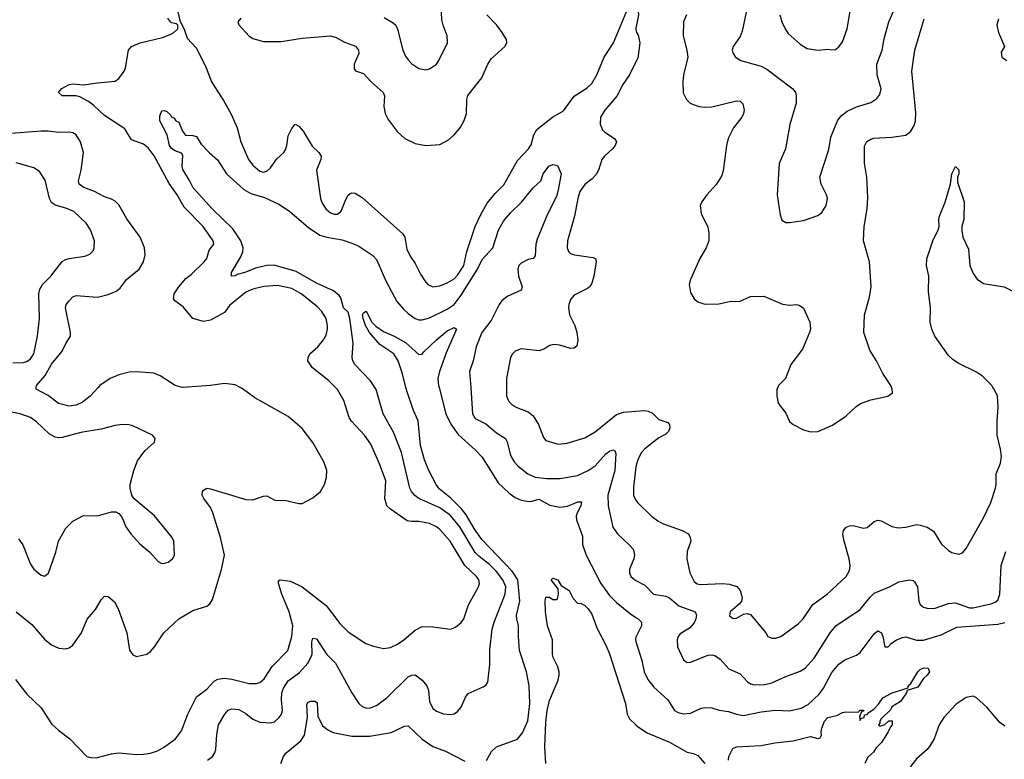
# Model space of a CAD drawing. Header units: inches. Extents: x 1305375 to 1407406, y 744550 to 841633.
# Tile 318 of 509: x 1356509 to 1362087, y 787894 to 792082. Entities that reach past the tile are written whole.
import ezdxf

# ---------------------------------------------------------------- set-up
doc = ezdxf.new("R2010")
doc.units = ezdxf.units.IN
doc.header["$MEASUREMENT"] = 0
for name, color, linetype in [('B3758', 7, 'Continuous'), ('B3759', 7, 'Continuous'), ('B3768', 7, 'Continuous'), ('B3769', 7, 'Continuous')]:
    doc.layers.add(name, color=color, linetype=linetype)

msp = doc.modelspace()

# ---------------------------------------------------------------- linework, layer by layer
at = {"layer": 'B3758', "color": 5}
for points, elevation in [([(1356485.6, 788345.6), (1356550, 788262.6), (1356630, 788185.7), (1356690, 788095.3), (1356730, 788057.6), (1356793.7, 788010), (1356890, 787910.4), (1356910, 787904.2), (1356943.1, 787903.1), (1357030, 787924.7), (1357070, 787930.2), (1357170, 787921.6), (1357210, 787922.6), (1357250, 787928.4), (1357290, 787941.2), (1357330, 787963.9), (1357391.3, 788010), (1357424.9, 788055.1), (1357460.8, 788150), (1357511.3, 788248.7), (1357570, 788291.4), (1357610, 788335.6), (1357631.6, 788348.4), (1357670, 788352.9), (1357710, 788348.5), (1357810, 788323.2), (1357850, 788323.2), (1357870, 788329.3), (1357894.8, 788350), (1357940, 788420), (1358028.6, 788510), (1358050.4, 788590), (1358056.9, 788650), (1358035.8, 788730), (1357994.3, 788830), (1357974.8, 788890), (1357976.2, 788903.8), (1357984, 788910), (1358042.6, 788902.6), (1358110, 788870.2), (1358245.6, 788765.6), (1358323.7, 788663.7), (1358370, 788616.5), (1358470, 788550.3), (1358514.1, 788534.1), (1358570, 788521.3), (1358610, 788527.2), (1358650, 788546), (1358685.1, 788570), (1358750, 788626), (1358790, 788646), (1358850, 788644.9), (1358950, 788630.5), (1358978.3, 788641.7), (1359010, 788668), (1359025.1, 788690), (1359052, 788768), (1359108.4, 788870), (1359113.3, 788890), (1359110.8, 788910), (1359096.4, 788930), (1359031.6, 788991.6), (1358947.5, 789130), (1358890, 789194.9), (1358870, 789210.5), (1358830, 789229.2), (1358770, 789241.3), (1358730, 789240.6), (1358705.1, 789245.1), (1358610.5, 789310.5), (1358589.8, 789330), (1358578.6, 789370), (1358582.9, 789470), (1358546.9, 789566.9), (1358497.5, 789677.5), (1358463.4, 789730), (1358389.4, 789809.4), (1358376.2, 789830), (1358346.1, 789926.1), (1358308.7, 789988.7), (1358297.7, 790000)], 1080), ([(1356489.1, 788730), (1356577.3, 788657.3), (1356650, 788574), (1356690, 788541.8), (1356730, 788524.2), (1356770, 788520.2), (1356790, 788524.4), (1356810, 788539.5), (1356858.7, 788610), (1356891.7, 788688.3), (1356938.6, 788741.4), (1356970, 788797.3), (1356990, 788818), (1357010, 788816.4), (1357045.4, 788785.4), (1357067, 788747), (1357115.6, 788610), (1357132.1, 788512.1), (1357150, 788484.9), (1357170, 788475.5), (1357230, 788490.3), (1357250, 788504.2), (1357273.7, 788530), (1357325.4, 788610), (1357410, 788690.3), (1357490, 788737), (1357570, 788760.4), (1357585.6, 788774.4), (1357600.5, 788799.5), (1357651.6, 788968.4), (1357669.7, 789050.3), (1357647.4, 789150), (1357603.1, 789290), (1357590, 789320.5), (1357553, 789370), (1357543.6, 789390), (1357544.5, 789410), (1357550, 789417.3), (1357570, 789428.4), (1357590, 789424.9), (1357790, 789365.2), (1357830, 789362.7), (1357890, 789384.2), (1357910, 789385.7), (1357950, 789363.6), (1357970, 789359.6), (1358010, 789360.9), (1358090, 789342.3), (1358110, 789343.1), (1358170, 789374.6), (1358212.3, 789410), (1358235.6, 789450), (1358247.1, 789490), (1358249.8, 789530), (1358234.6, 789574.6), (1358170, 789687.8), (1358110, 789766.9), (1358030, 789834.2), (1357841.2, 789941.2), (1357770, 789993.7), (1357758.1, 790000)], 1120), ([(1356953.7, 790000), (1356909.1, 789950), (1356864.1, 789915.9), (1356830, 789899.9), (1356790, 789893.9), (1356729.2, 789909.2), (1356670, 789954.8), (1356602, 789990), (1356603.3, 790000)], 1120), ([(1357433.5, 790000), (1357430, 789999.8), (1357429, 790000)], 1120), ([(1357573, 787890), (1357602.3, 787910), (1357614.8, 787930), (1357619.8, 787950), (1357625.3, 788034.7), (1357636.1, 788090), (1357670.7, 788150), (1357690, 788172.4), (1357710, 788180.5), (1357750, 788175.3), (1357790, 788153.2), (1357830, 788120.7), (1357870, 788103.8), (1357930, 788099.7), (1357952.9, 788107.1), (1357978.9, 788130), (1357992.1, 788150), (1357997.4, 788170), (1357991.6, 788231.6), (1357994.9, 788270), (1358002.7, 788297.3), (1358030, 788339), (1358094.3, 788385.7), (1358141.3, 788438.7), (1358159.4, 788470), (1358165.2, 788490), (1358163.2, 788556.8), (1358170, 788580.4), (1358190, 788576.5), (1358250, 788487.4), (1358297.6, 788437.6), (1358390, 788270.4), (1358430, 788210.4), (1358450, 788192.4), (1358470, 788184.9), (1358490, 788183.7), (1358530, 788198.9), (1358590, 788244.4), (1358710, 788361.3), (1358730, 788370.2), (1358750, 788371.6), (1358790, 788342), (1358816, 788310), (1358824.5, 788284.5), (1358830, 788221), (1358850, 788181.3), (1358870, 788166.3), (1358910, 788151.6), (1358950, 788147.4), (1358970, 788152), (1358990, 788164.4), (1359010.8, 788189.2), (1359034.5, 788245.5), (1359050, 788267.3), (1359135.3, 788304.7), (1359150, 788314), (1359162, 788330), (1359172.8, 788430), (1359173, 788513), (1359185.5, 788630), (1359196.5, 788670), (1359259, 788830), (1359263.6, 788870), (1359246.5, 788910), (1359210, 788956.7), (1359170, 788997.2), (1359110, 789043.4), (1359090, 789065.2), (1359002.6, 789210), (1358950, 789275.3), (1358890, 789317.4), (1358770, 789371.4), (1358747, 789387), (1358728.2, 789410), (1358719.9, 789430), (1358672, 789632), (1358626.5, 789746.5), (1358568.6, 789850), (1358528.3, 789988.3), (1358520.7, 790000)], 1060), ([(1359153.2, 787886.8), (1359182, 787938), (1359210, 787964.4), (1359330, 788008.7), (1359356.8, 788043.2), (1359388.2, 788111.8), (1359399.4, 788210), (1359394.5, 788310), (1359381, 788390), (1359340.4, 788510), (1359334.4, 788590), (1359335.7, 788650), (1359324.9, 788690), (1359323.9, 788710), (1359341.6, 788790), (1359331.2, 788911.2), (1359299.9, 788959.9), (1359130, 789135.9), (1359090, 789191.6), (1359037.8, 789277.8), (1359011.4, 789311.4), (1358951.8, 789371.8), (1358886.3, 789426.3), (1358869.2, 789450), (1358827.3, 789530), (1358802.5, 789590), (1358779.9, 789670), (1358767.2, 789810), (1358740.2, 789870), (1358705.2, 789970), (1358697.5, 790000)], 1040), ([(1358884.6, 790000), (1358923.8, 789850), (1358951.3, 789791.3), (1358992.3, 789732.3), (1359090, 789646.9), (1359130, 789605.2), (1359220.2, 789460.2), (1359281.9, 789401.9), (1359316.5, 789376.5), (1359350, 789361.7), (1359384.9, 789355.1), (1359405.4, 789354.6), (1359450, 789366.8), (1359512.4, 789332.4), (1359570, 789321.8), (1359612, 789328), (1359671.4, 789351.4), (1359691.5, 789351.5), (1359687.2, 789330), (1359666.9, 789290), (1359661.8, 789270), (1359663.2, 789250), (1359698.2, 789158.2), (1359697.7, 789110), (1359719, 789050), (1359802, 788890), (1359850, 788822), (1359890, 788781.7), (1359970, 788717.2), (1360000, 788697.9)], 1040), ([(1359064.1, 790000), (1359074.7, 789850), (1359090, 789824.2), (1359150, 789793.2), (1359210, 789742.6), (1359261.5, 789710), (1359271.4, 789691.4), (1359290, 789614), (1359310, 789578.9), (1359333.6, 789553.6), (1359387.2, 789510), (1359430, 789491.8), (1359496.2, 789483.8), (1359570, 789483.5), (1359670, 789500.2), (1359730, 789528.7), (1359770, 789556.6), (1359830, 789624), (1359850, 789639.2), (1359870, 789647), (1359880, 789640), (1359886.1, 789626.1), (1359881, 789530), (1359841.3, 789390), (1359842.6, 789330), (1359870, 789208.4), (1359895.2, 789170), (1359965.3, 789105.3), (1359983.8, 789083.8), (1359988.9, 789070), (1359991.7, 789050), (1359987.9, 789030), (1359963.2, 788970), (1359964, 788950), (1359971.7, 788930), (1359991.7, 788911.7), (1360000, 788907.1)], 1060), ([(1359267.4, 790000), (1359267, 789950), (1359280.2, 789920.2), (1359300.2, 789900.2), (1359325.6, 789885.6), (1359390, 789861.3), (1359418.3, 789838.3), (1359449.1, 789790), (1359476.5, 789716.5), (1359490, 789699.1), (1359558.8, 789678.8), (1359610, 789683.2), (1359710, 789713.6), (1359770, 789748), (1359890, 789846.3), (1359930, 789860.2), (1360000, 789865.1)], 1080), ([(1356501.7, 789141.7), (1356527.5, 789107.5), (1356570, 788998.8), (1356590, 788970.8), (1356630, 788937.3), (1356650, 788931), (1356671.5, 788948.5), (1356713.6, 789066.4), (1356729.6, 789130), (1356770, 789202), (1356810, 789242), (1356870, 789274.4), (1356950, 789272.4), (1357030, 789295.5), (1357054.6, 789294.6), (1357070, 789286.8), (1357084, 789270), (1357094.4, 789254.4), (1357110.6, 789210), (1357138, 789170), (1357190, 789113.4), (1357246.6, 789066.6), (1357294.4, 789014.4), (1357310, 789004.9), (1357323.4, 789003.4), (1357350, 789010.5), (1357375.1, 789030), (1357386.6, 789050), (1357382.7, 789130), (1357372.7, 789150), (1357272.1, 789272.1), (1357156, 789370), (1357144.5, 789390), (1357135.1, 789430), (1357134.5, 789450), (1357155.6, 789530), (1357176.1, 789583.9), (1357218.9, 789641.1), (1357273.2, 789690), (1357277.2, 789710), (1357261.2, 789730), (1357150, 789781.6), (1357127.9, 789787.9), (1357090, 789789.6), (1357050, 789784.2), (1356970, 789762.6), (1356856.4, 789743.6), (1356750, 789716.4), (1356730, 789713.8), (1356710, 789717.4), (1356676.2, 789736.2), (1356604.9, 789804.9), (1356570, 789829.8), (1356512.7, 789850), (1356443.8, 789863.8)], 1140), ([(1360000, 789552.1), (1359999.4, 789550), (1359985.5, 789434.5), (1359987.1, 789390), (1359993.5, 789370), (1360000, 789360.5)], 1080), ([(1359489.8, 787870), (1359484.6, 787964.6), (1359490, 788102), (1359496.5, 788170), (1359510, 788226.8), (1359558.7, 788341.3), (1359565.3, 788370), (1359565.3, 788390), (1359557.4, 788417.4), (1359532, 788470), (1359527.3, 788490), (1359527, 788570), (1359499.6, 788650), (1359487.3, 788730), (1359486, 788790), (1359490, 788811.3), (1359510, 788811.3), (1359530, 788798), (1359550, 788798), (1359556.5, 788803.5), (1359560.9, 788830), (1359558.7, 788858.7), (1359520.9, 788910), (1359530, 788919.1), (1359557.1, 788910), (1359577.5, 788877.5), (1359621.6, 788850), (1359644.9, 788804.9), (1359670, 788778), (1359690, 788776), (1359710, 788764.7), (1359730, 788746), (1359750, 788716), (1359778, 788638), (1359830, 788540.7), (1359850, 788490.7), (1359940.9, 788210), (1359950.2, 788150), (1359963.9, 788123.9), (1360000, 788090)], 1020), ([(1360000, 788585.8), (1359997.5, 788570), (1360000, 788561.7)], 1040), ([(1357989.3, 787870), (1358002.7, 787910), (1358018.4, 787930), (1358101.4, 787998.6), (1358122.7, 788030), (1358140.3, 788130), (1358135.2, 788204.8), (1358143.2, 788216.8), (1358157.6, 788222.4), (1358183.1, 788223.1), (1358194.2, 788214.2), (1358198.8, 788138.8), (1358224.5, 788084.5), (1358258.3, 788058.3), (1358285.6, 788045.6), (1358390, 788024.5), (1358490, 788024.8), (1358614, 788046), (1358690, 788082.3), (1358710, 788083.2), (1358790, 788008.2), (1358850, 787967.2), (1358920.6, 787940.6), (1359030, 787882.7)], 1040)]:
    msp.add_lwpolyline(points, dxfattribs=dict(at, elevation=elevation))
at = {"layer": 'B3759', "color": 5}
for points, elevation in [([(1358574.3, 792094.3), (1358624.2, 792064.2), (1358639.3, 792050), (1358649, 792029), (1358679.6, 791910), (1358695.1, 791875.1), (1358710, 791854.4), (1358730, 791832.2), (1358770, 791804.9), (1358810, 791797.6), (1358830, 791803.1), (1358869.5, 791830), (1358884.2, 791850), (1358933.3, 791950), (1358931.5, 791990), (1358907.3, 792050), (1358901, 792081), (1358895.1, 792210)], 1140), ([(1357399.7, 792150), (1357417, 792077), (1357442.6, 792022.6), (1357457.8, 791977.8), (1357510, 791920.3), (1357565.7, 791810), (1357595.2, 791730), (1357664.4, 791624.4), (1357705.5, 791550), (1357741.7, 791470), (1357762, 791390), (1357804.5, 791290), (1357830, 791258.9), (1357870, 791224.3), (1357890, 791218.6), (1357910, 791224.7), (1357930, 791242.3), (1357966.4, 791293.6), (1358005.3, 791330), (1358015.1, 791344.9), (1358023.4, 791370), (1358030, 791424), (1358050, 791466), (1358070, 791490.4), (1358090, 791479.5), (1358114.2, 791450), (1358166.1, 791366.1), (1358204.2, 791330), (1358216.5, 791310), (1358214.3, 791290), (1358190.3, 791230), (1358212.9, 791070), (1358222.2, 791042.2), (1358243.1, 791010), (1358270, 790988.9), (1358290, 790980.3), (1358310, 790980.3), (1358330, 790997.1), (1358356.8, 791063.2), (1358370, 791087.7), (1358382.2, 791097.8), (1358390, 791102), (1358410, 791099.5), (1358450, 791074.9), (1358679.5, 790870), (1358691.3, 790850), (1358702.8, 790782.8), (1358722, 790742), (1358750, 790702), (1358780.5, 790640.5), (1358804.1, 790604.1), (1358822, 790582), (1358850, 790569.2), (1358890, 790575.6), (1358930, 790591.1), (1358970, 790614.3), (1358990, 790635.4), (1359025.4, 790690), (1359042.3, 790770), (1359089.8, 790910), (1359121.1, 790978.9), (1359156.8, 791043.2), (1359201.8, 791098.2), (1359252.3, 791147.7), (1359330, 791284.4), (1359392, 791350), (1359406.2, 791373.8), (1359422.3, 791430), (1359439, 791461), (1359526.6, 791530), (1359590, 791566.4), (1359650.7, 791649.3), (1359724.8, 791695.2), (1359750, 791720.7), (1359778, 791770), (1359820.4, 791870), (1359873.8, 791950), (1359948.8, 792131.2)], 1080), ([(1357761.8, 792090), (1357744.2, 792070), (1357750, 792053.4), (1357810, 791987.7), (1357830, 791975.2), (1357890, 791957.6), (1357990, 791958.8), (1358110, 791977.7), (1358269.6, 791989.6), (1358301.8, 791981.8), (1358350, 791954.5), (1358411.5, 791931.5), (1358428.8, 791910), (1358430.3, 791890), (1358403.1, 791830), (1358403.1, 791803.1), (1358412.3, 791792.3), (1358457.3, 791777.3), (1358500.2, 791730), (1358567.4, 791670), (1358576, 791650), (1358571.7, 791590), (1358580.2, 791550), (1358596.1, 791516.1), (1358648.1, 791448.1), (1358690.4, 791410), (1358750, 791380.3), (1358810.3, 791370.3), (1358890, 791375.6), (1358937.5, 791402.5), (1358970, 791430.3), (1359005.1, 791470), (1359028, 791512), (1359039.8, 791550), (1359043.1, 791630), (1359047.9, 791652.1), (1359128, 791752), (1359160.9, 791830), (1359179.7, 791860.3), (1359258, 791930), (1359269.5, 791950), (1359267.3, 791970), (1359242.4, 792010), (1359213, 792050), (1359154.7, 792110)], 1120), ([(1358297.7, 790000), (1358259.2, 790039.2), (1358168.5, 790110), (1358141.7, 790150), (1358142.6, 790170), (1358152.4, 790190), (1358198.5, 790230), (1358231, 790269), (1358244.6, 790295.4), (1358253.8, 790330), (1358253.8, 790350), (1358244.6, 790390), (1358220.8, 790430), (1358195.6, 790455.6), (1358103.5, 790530), (1358050, 790560.5), (1357970, 790575.9), (1357891.5, 790571.5), (1357830, 790557), (1357790, 790538.6), (1357696.9, 790463.1), (1357670, 790424.8), (1357590, 790380.3), (1357550, 790373.3), (1357489.4, 790390), (1357435.1, 790455.1), (1357388.7, 790490), (1357381.2, 790501.2), (1357384.4, 790530), (1357411.1, 790570), (1357450, 790616.9), (1357480.4, 790639.6), (1357553.7, 790710), (1357568.6, 790730), (1357583.1, 790776.9), (1357609.3, 790810), (1357606, 790830), (1357549.4, 790910), (1357440.4, 791020.4), (1357401.8, 791090), (1357355.1, 791155.1), (1357271.9, 791311.9), (1357236.9, 791356.9), (1357210, 791378), (1357142.5, 791402.5), (1357103.9, 791463.9), (1356990, 791539.5), (1356930, 791595.3), (1356898.1, 791618.1), (1356850, 791644.4), (1356830, 791650.5), (1356750.7, 791650.7), (1356729.7, 791670), (1356748.2, 791691.8), (1356790, 791714.4), (1356810, 791717.9), (1356870, 791713.2), (1356950, 791725.1), (1357050, 791732.9), (1357071, 791749), (1357100.7, 791790), (1357109, 791810), (1357125.5, 791910), (1357141.8, 791930), (1357192.2, 791950), (1357318.3, 791981.7), (1357362, 791998), (1357382.8, 792010), (1357404.2, 792030), (1357405.6, 792050), (1357398, 792058), (1357370, 792064.5), (1357363.6, 792070), (1357348.6, 792090)], 1080), ([(1360000, 792033.3), (1359999.3, 792030), (1360000, 792027.2)], 1080), ([(1360000, 791843.6), (1359964.3, 791770), (1359925.7, 791714.3), (1359891.7, 791648.3), (1359824.2, 791570), (1359798.5, 791530), (1359797.3, 791490), (1359810, 791458.4), (1359824.1, 791444.1), (1359879.5, 791410), (1359890.2, 791390), (1359882.8, 791370), (1359867.1, 791350), (1359822.2, 791310), (1359806.7, 791290), (1359787.6, 791230), (1359774.3, 791205.7), (1359750, 791179.8), (1359710, 791148.5), (1359683.2, 791110), (1359670.2, 791070), (1359651.8, 790970), (1359612.3, 790830), (1359610.3, 790790), (1359618.7, 790770), (1359630, 790758.7), (1359651.3, 790750), (1359755.6, 790735.6), (1359770.5, 790730), (1359774.4, 790710), (1359761.3, 790630), (1359750.2, 790589.8), (1359738.9, 790570), (1359722.5, 790557.5), (1359650, 790522.4), (1359630, 790498), (1359619.6, 790470), (1359617.7, 790450), (1359623.9, 790410), (1359653.4, 790350), (1359665.5, 790310), (1359670.3, 790269.7), (1359665.8, 790234.2), (1359650, 790222), (1359630, 790219.6), (1359570, 790239.7), (1359536.4, 790243.6), (1359510, 790236.2), (1359482.5, 790217.5), (1359452.3, 790207.7), (1359350, 790218.2), (1359315.5, 790204.5), (1359301.1, 790190), (1359290.2, 790169.8), (1359267.7, 790050), (1359267.4, 790000)], 1080), ([(1358520.7, 790000), (1358496.8, 790036.8), (1358408.6, 790128.6), (1358396.1, 790150), (1358392.9, 790170), (1358398.9, 790250), (1358379.9, 790390), (1358370, 790426.2), (1358344, 790450), (1358327.7, 790507.7), (1358319.3, 790519.3), (1358286.8, 790546.8), (1358190, 790589.4), (1358075.7, 790655.7), (1357950, 790691.2), (1357909, 790691), (1357845.9, 790674.1), (1357785.5, 790650), (1357740.7, 790639.3), (1357730, 790631.8), (1357709.4, 790630), (1357709.7, 790650), (1357761.7, 790738.3), (1357773.4, 790766.6), (1357775.2, 790790), (1357762.8, 790830), (1357716.8, 790896.8), (1357598.6, 791010), (1357492.4, 791130), (1357472, 791172), (1357433.5, 791233.5), (1357429, 791250), (1357432.9, 791312.9), (1357426.7, 791326.7), (1357390, 791339.8), (1357370, 791353.5), (1357358.5, 791370), (1357343.9, 791430), (1357303.8, 791510), (1357302.5, 791537.5), (1357313.6, 791566.4), (1357330, 791567.3), (1357342, 791562), (1357364, 791544), (1357370, 791532), (1357384.7, 791524.7), (1357394, 791510), (1357410, 791502), (1357430.7, 791450), (1357448.1, 791428.1), (1357490, 791426), (1357510, 791420.5), (1357537.4, 791377.4), (1357582.4, 791330), (1357630, 791288.4), (1357680.7, 791210), (1357779.6, 791119.6), (1357818.3, 791098.3), (1357896, 791076), (1357977.8, 791037.8), (1358037.4, 790997.4), (1358145.3, 790905.3), (1358210, 790861.9), (1358249.8, 790850.2), (1358335.1, 790835.1), (1358395.5, 790815.5), (1358430, 790799.6), (1358510, 790746), (1358530, 790723.8), (1358582.5, 790602.5), (1358646.5, 790486.5), (1358682.7, 790442.7), (1358710, 790418), (1358750, 790389.3), (1358770, 790382.3), (1358790, 790381.8), (1358830, 790393.7), (1358930, 790442.1), (1358970, 790470.1), (1359010, 790521.2), (1359103.4, 790670), (1359130, 790724), (1359189.9, 790790), (1359221.3, 790890), (1359250, 790940.2), (1359290, 790988), (1359352.1, 791047.9), (1359417.7, 791130), (1359461.3, 791170), (1359474, 791210), (1359507.6, 791252.4), (1359530, 791262.6), (1359556.2, 791256.2), (1359576.4, 791210), (1359558.3, 791110), (1359550, 791080.7), (1359498.9, 790981.1), (1359440.5, 790839.5), (1359432.2, 790810), (1359430, 790744), (1359418.8, 790730), (1359390, 790723.9), (1359350, 790704), (1359337.7, 790690), (1359330.2, 790670), (1359334.9, 790630), (1359355.6, 790570), (1359350.3, 790550), (1359270, 790513.7), (1359240.7, 790490), (1359225.8, 790470), (1359180.4, 790379.6), (1359127.2, 790310), (1359094.7, 790230), (1359077.5, 790150), (1359057.8, 790090), (1359064.1, 790000)], 1060), ([(1356603.3, 790000), (1356604.7, 790010), (1356652.7, 790067.3), (1356688.5, 790131.5), (1356750, 790205.6), (1356770.7, 790249.3), (1356797, 790290), (1356797.9, 790310), (1356768.3, 790450), (1356772.9, 790470), (1356788.7, 790490), (1356810, 790512.4), (1356830, 790520.2), (1356950, 790510.1), (1357010, 790525), (1357055.7, 790544.3), (1357078.2, 790561.8), (1357114.8, 790610), (1357185.4, 790670), (1357209.8, 790710), (1357220.4, 790750), (1357216.1, 790790), (1357190.9, 790850), (1357115.2, 790955.2), (1357070, 791034.3), (1357050, 791053.5), (1357030, 791064.8), (1356990, 791079.4), (1356932.6, 791110), (1356872, 791132), (1356845.8, 791150), (1356842.6, 791170), (1356856.8, 791230), (1356869.8, 791330), (1356853.7, 791390), (1356829.7, 791430), (1356810, 791441.1), (1356790, 791445.5), (1356730, 791443.2), (1356670, 791451.3), (1356630, 791449.9), (1356313.9, 791426.1)], 1120), ([(1356470, 790139), (1356530, 790140.7), (1356550, 790147.3), (1356570, 790161.3), (1356588.7, 790190), (1356609.8, 790290), (1356622.3, 790390), (1356616.8, 790530), (1356623.4, 790556.6), (1356638, 790582), (1356686.3, 790630), (1356750, 790711.8), (1356770, 790723.7), (1356790, 790728.8), (1356878, 790742), (1356906.5, 790753.5), (1356926, 790774), (1356931.6, 790790), (1356932.4, 790830), (1356910, 790892), (1356886.3, 790930), (1356815.5, 790995.5), (1356770, 791014.4), (1356710, 791030.8), (1356690, 791046.2), (1356678.3, 791070), (1356654.1, 791174.1), (1356622.3, 791222.3), (1356590, 791242.7), (1356490, 791271.8)], 1140), ([(1358697.5, 790000), (1358677.6, 790077.6), (1358653, 790150), (1358628, 790190), (1358550, 790243.7), (1358491.2, 790310), (1358468.9, 790350), (1358454.2, 790390), (1358451.5, 790410), (1358457.4, 790422.6), (1358471.6, 790431.6), (1358503.9, 790370), (1358526.6, 790346.6), (1358570, 790316.3), (1358630, 790290.1), (1358693.9, 790253.9), (1358770, 790187), (1358790, 790187.3), (1358799, 790201), (1358869.8, 790270), (1358930, 790319.7), (1358970, 790338.3), (1358983.8, 790330), (1358925, 790195), (1358887.7, 790090), (1358878.2, 790050), (1358882, 790010), (1358884.6, 790000)], 1040), ([(1357429, 790000), (1357390, 790009.7), (1357305.7, 790065.7), (1357270, 790079.7), (1357170, 790088.6), (1357130, 790086.4), (1357070, 790070.8), (1357022.4, 790050), (1356962.6, 790010), (1356953.7, 790000)], 1120), ([(1357758.1, 790000), (1357730, 790014.8), (1357670, 790021.7), (1357590, 790011.1), (1357433.5, 790000)], 1120)]:
    msp.add_lwpolyline(points, dxfattribs=dict(at, elevation=elevation))
at = {"layer": 'B3768', "color": 5}
for points, elevation in [([(1360000, 789360.5), (1360010, 789345.8), (1360088.8, 789270), (1360124.2, 789244.2), (1360150, 789229.2), (1360262.8, 789190), (1360297.3, 789170), (1360307.7, 789150), (1360310.5, 789130), (1360290.4, 789070), (1360288.4, 789030), (1360305.3, 788950), (1360330, 788901.6), (1360347.6, 788887.6), (1360364.1, 788884.1), (1360490.1, 788890.1), (1360530, 788885.5), (1360572.3, 788872.3), (1360590.2, 788850.2), (1360596.9, 788830), (1360601.1, 788810), (1360598.4, 788790), (1360586.4, 788773.6), (1360534, 788730), (1360530, 788706), (1360550.8, 788690.8), (1360570, 788693.4), (1360610, 788715.5), (1360630, 788720.5), (1360650, 788714.9), (1360736.3, 788610), (1360746.8, 788590), (1360770, 788580.5), (1360790, 788580.4), (1360821.2, 788590), (1360919.1, 788660.9), (1360946.8, 788690), (1361001.4, 788770), (1361083.5, 788830), (1361191.2, 788930), (1361210, 788964), (1361214.6, 788990), (1361208.2, 789030), (1361179, 789130), (1361172.3, 789167.7), (1361176.3, 789190), (1361191.1, 789208.9), (1361210, 789216.5), (1361230, 789217.4), (1361290, 789202.6), (1361310, 789205.7), (1361350, 789241.3), (1361370, 789248.7), (1361390, 789243.7), (1361450, 789212), (1361484.8, 789204.8), (1361528.6, 789208.6), (1361590, 789222.8), (1361610, 789220.7), (1361650, 789207.9), (1361686.5, 789186.5), (1361731.7, 789111.7), (1361770, 789075.5), (1361790, 789065.5), (1361830, 789056.3), (1361850, 789064), (1361870, 789086.8), (1361970, 789261.6), (1362010, 789348.5), (1362037.3, 789430), (1362041.5, 789450), (1362040.3, 789510), (1362066, 789570), (1362071.1, 789608.9), (1362066, 789650), (1362046.7, 789730), (1362046.6, 789806.6), (1362052.8, 789890), (1362047.5, 789950), (1362030, 789989.8), (1362022.8, 790000)], 1080), ([(1360803.7, 790000), (1360799.3, 789990), (1360798.4, 789950), (1360806.4, 789910), (1360850, 789854.8), (1360870, 789806.8), (1360890.3, 789790.3), (1360950, 789759.1), (1360990, 789748), (1361030, 789750.4), (1361113.2, 789786.8), (1361190, 789837), (1361247.9, 789892.1), (1361271.8, 789908.2), (1361330, 789928.9), (1361428, 789950), (1361453.2, 789970), (1361452.3, 789990), (1361448, 790000)], 1120), ([(1360000, 789865.1), (1360048.5, 789868.5), (1360070, 789866), (1360094.9, 789854.9), (1360130, 789818.8), (1360180.5, 789800.5), (1360190.4, 789790), (1360192.2, 789770), (1360185.5, 789750), (1360170, 789734.5), (1360130, 789714.3), (1360050, 789652.8), (1360030, 789629.7), (1360010.2, 789590), (1360000, 789552.1)], 1080), ([(1360000, 788907.1), (1360050, 788879.2), (1360100.4, 788830), (1360170, 788818.5), (1360190, 788808.1), (1360242.8, 788762.8), (1360336.4, 788730), (1360342.6, 788710), (1360340.3, 788690), (1360330, 788667.6), (1360302.9, 788637.1), (1360250, 788603.6), (1360238.7, 788590), (1360233.4, 788570), (1360236.5, 788530), (1360270, 788457.1), (1360290, 788443.1), (1360310, 788443.7), (1360410, 788483.6), (1360430, 788485.5), (1360450, 788479.6), (1360478.6, 788458.6), (1360525.8, 788405.8), (1360590, 788377.2), (1360632.7, 788332.7), (1360650, 788321.6), (1360670, 788316.3), (1360730, 788318.5), (1360770, 788326.8), (1360850, 788363.5), (1360930, 788392.6), (1360959.7, 788410), (1361010, 788467.4), (1361100.3, 788610), (1361133.5, 788650), (1361270, 788741.8), (1361327, 788813), (1361350, 788835), (1361437, 788870), (1361490, 788898.4), (1361549.7, 788910.3), (1361570, 788906.7), (1361579, 788899), (1361595.8, 788870), (1361602.7, 788790), (1361610, 788770.7), (1361630, 788756), (1361650, 788749.1), (1361690, 788747.9), (1361770, 788775.4), (1361810, 788780.6), (1361890, 788751.1), (1361910, 788751.1), (1362010, 788774.2), (1362035.5, 788784.5), (1362050, 788796), (1362062, 788830), (1362068.8, 788991.2), (1362096.2, 789070)], 1060), ([(1360000, 788697.9), (1360012.2, 788690), (1360031.8, 788670), (1360031.4, 788650), (1360000.7, 788590), (1360000, 788585.8)], 1040), ([(1360000, 788561.7), (1360033.4, 788453.4), (1360047.4, 788390), (1360066.8, 788346.8), (1360102, 788302), (1360181.3, 788230), (1360218.7, 788170), (1360239.1, 788159.1), (1360270, 788152.3), (1360310, 788155.2), (1360370, 788183.2), (1360390, 788186.9), (1360430, 788184.9), (1360471.5, 788171.5), (1360525.5, 788165.5), (1360569.5, 788149.5), (1360610, 788142.8), (1360710, 788163), (1360790, 788172.7), (1360870.6, 788169.4), (1360935.5, 788184.5), (1360975.5, 788204.5), (1361037.6, 788262.4), (1361063, 788297), (1361110, 788384.9), (1361150, 788432.7), (1361183.3, 788456.7), (1361250, 788484.6), (1361270, 788498), (1361350, 788604.2), (1361370, 788621.7), (1361391.9, 788610), (1361399.8, 788590), (1361410, 788531), (1361430, 788530.6), (1361447, 788550), (1361475.6, 788570), (1361510, 788583.9), (1361530, 788586.7), (1361590, 788569.2), (1361630, 788568.3), (1361730, 788598.4), (1361817.4, 788642.6), (1362050, 788660.1), (1362090, 788668.6)], 1040), ([(1360524, 787890), (1360526.2, 787910), (1360550, 787954.4), (1360570, 787965.5), (1360710, 787972.2), (1360787.3, 787987.3), (1360890, 787999.1), (1360990, 788022.4), (1361030, 788011), (1361044, 788016), (1361052.3, 788030), (1361049.4, 788049.4), (1361053, 788070), (1361069, 788110), (1361086.9, 788130), (1361137.9, 788142.1), (1361170, 788158.5), (1361190, 788163.1), (1361259, 788161), (1361270, 788172), (1361290, 788172), (1361292, 788168), (1361278, 788162), (1361270, 788146), (1361266, 788134), (1361270, 788114), (1361274.6, 788125.4), (1361292.3, 788130), (1361294.6, 788145.4), (1361310, 788147.7), (1361320.1, 788159.9), (1361350, 788179.1), (1361374.6, 788205.4), (1361398.5, 788241.5), (1361452, 788270), (1361542, 788298), (1361542.4, 788310), (1361557.5, 788322.5), (1361596.4, 788390), (1361610, 788402.7), (1361630, 788411.2), (1361654.8, 788410), (1361663, 788390), (1361650.5, 788370), (1361629.2, 788350.8), (1361596.9, 788303.1), (1361536.8, 788283.2), (1361532.7, 788270), (1361499.2, 788220.8), (1361449.2, 788190.8), (1361443.8, 788176.2), (1361390, 788124), (1361382, 788110), (1361382, 788098), (1361374, 788090), (1361382, 788082), (1361410, 788092), (1361432.7, 788112.7), (1361452, 788112), (1361450.8, 788090), (1361441.4, 788078.6), (1361430, 788048.7), (1361390.8, 787990), (1361361.4, 787958.6), (1361346.4, 787933.6), (1361314, 787906), (1361297.3, 787870)], 1020), ([(1362090, 788080.9), (1362062.1, 788102.1), (1361988.1, 788190), (1361930, 788242.8), (1361910, 788250.8), (1361870, 788243.1), (1361814.4, 788205.6), (1361744, 788130), (1361717.4, 788090), (1361688.8, 788010), (1361666, 787970), (1361650.1, 787949.9), (1361590, 787896.8), (1361551.8, 787848.2)], 1040), ([(1360000, 788090), (1360015.5, 788075.5), (1360063.7, 788043.7), (1360190.8, 787990.8), (1360290, 787934), (1360327.1, 787927.1), (1360350, 787916), (1360390.3, 787870.3)], 1020)]:
    msp.add_lwpolyline(points, dxfattribs=dict(at, elevation=elevation))
at = {"layer": 'B3769', "color": 5}
for points, elevation in [([(1360633.7, 792170), (1360602.6, 792017.4), (1360590, 791987), (1360550.4, 791930), (1360545.5, 791910), (1360550.6, 791890), (1360564, 791870), (1360594.8, 791850), (1360710, 791818), (1360740.9, 791800.9), (1360888.5, 791690), (1360903.7, 791670), (1360908.7, 791650), (1360908.8, 791610), (1360871.9, 791488.1), (1360848.4, 791350), (1360812.3, 791267.7), (1360800.7, 791090), (1360816.7, 790976.7), (1360826.6, 790946.6), (1360850, 790934), (1360870, 790933), (1360950, 790944.4), (1361030, 790973), (1361054, 790990), (1361078.7, 791030), (1361084.7, 791070), (1361079.7, 791090), (1361048.9, 791150), (1361042.9, 791190), (1361092.7, 791347.3), (1361103.9, 791416.1), (1361141.7, 791510), (1361162.5, 791537.5), (1361196.8, 791563.2), (1361250, 791589), (1361330, 791613.1), (1361364.4, 791635.6), (1361382.4, 791657.6), (1361388.7, 791690), (1361366.4, 791770), (1361365.3, 791830), (1361394.2, 791910), (1361406.1, 791973.9), (1361433.5, 792070), (1361467.8, 792150)], 1140), ([(1360000, 792148.1), (1360004.7, 792144.7), (1360012.7, 792130), (1360015.3, 792110), (1360000, 792033.3)], 1080), ([(1360286.7, 792110), (1360269.3, 792070), (1360268.6, 791990), (1360289.3, 791910), (1360294.2, 791870), (1360269.2, 791770), (1360265.2, 791730), (1360268.4, 791668.4), (1360287, 791630), (1360308.2, 791610), (1360330, 791598.9), (1360358, 791590), (1360390, 791587.1), (1360430, 791589.3), (1360570, 791622), (1360590, 791620.3), (1360605.4, 791605.4), (1360613.8, 791570), (1360610.2, 791550), (1360600.2, 791530), (1360552.7, 791470), (1360522.4, 791410), (1360512.7, 791370), (1360494, 791226), (1360484.2, 791195.8), (1360457, 791150), (1360402.4, 791090), (1360373, 791050), (1360363.8, 791030), (1360370, 790984.7), (1360406.6, 790906.6), (1360412.5, 790872.5), (1360413, 790830), (1360398, 790790), (1360361.6, 790730), (1360308.7, 790610), (1360302.3, 790582.3), (1360310, 790538), (1360330, 790501), (1360350, 790484), (1360390, 790470.5), (1360470, 790473.7), (1360530, 790486.7), (1360590, 790488.9), (1360650, 790513.7), (1360724.4, 790515.6), (1360830, 790472), (1360870, 790464.6), (1360910, 790468.7), (1360925.7, 790465.7), (1360948.9, 790448.9), (1360986, 790370), (1360988.9, 790330), (1360983.1, 790310), (1360943, 790217), (1360878.4, 790130), (1360848.2, 790050), (1360808, 790010), (1360803.7, 790000)], 1120), ([(1360815.2, 792110), (1360826.7, 792070), (1360846.9, 792026.9), (1360863.4, 792003.4), (1360930, 791942.6), (1360970, 791919.6), (1361030, 791908.9), (1361090, 791915.5), (1361110, 791910.7), (1361130, 791913), (1361150, 791928.2), (1361170, 791956.3), (1361196.4, 792030), (1361214.5, 792130)], 1160), ([(1361448, 790000), (1361443.7, 790010), (1361398.7, 790078.7), (1361363.5, 790150), (1361324.4, 790210), (1361290.9, 790310), (1361294.5, 790410), (1361322.7, 790510), (1361332.3, 790570), (1361322.4, 790710), (1361289.6, 790830), (1361292.4, 790910), (1361310.9, 791010), (1361314.6, 791074.6), (1361308.6, 791190), (1361294.8, 791270), (1361294.9, 791365.1), (1361308.2, 791391.8), (1361330, 791406.3), (1361348, 791412), (1361450, 791415.8), (1361530, 791428.9), (1361556.9, 791450), (1361576.4, 791483.6), (1361584.4, 791510), (1361585.5, 791554.5), (1361564, 791790), (1361579.8, 791910), (1361632.9, 792087.1)], 1120), ([(1362054.8, 792085.2), (1362045.6, 792050), (1362053.5, 792010), (1362087.7, 791930), (1362070, 791898), (1362073.4, 791870), (1362101, 791850)], 1120), ([(1360000, 792027.2), (1360004, 792010), (1360013.7, 791993.7), (1360021.5, 791950), (1360010, 791864.2), (1360000, 791843.6)], 1080), ([(1362022.8, 790000), (1362015.8, 790010), (1361963.1, 790063.1), (1361930, 790085.2), (1361830, 790135.3), (1361796.6, 790156.6), (1361770, 790180.8), (1361694, 790290), (1361676.1, 790330), (1361666.3, 790370), (1361668.4, 790450), (1361658, 790542), (1361659.2, 790630), (1361646.1, 790690), (1361647.7, 790727.7), (1361683.8, 790836.2), (1361711.9, 790890), (1361717.3, 790910), (1361716, 790950), (1361720.4, 790970), (1361752.1, 791047.9), (1361782, 791150), (1361789.8, 791210), (1361810, 791250.6), (1361830, 791231), (1361830.2, 791209.8), (1361821.6, 791190), (1361822.3, 791162.3), (1361860.2, 791050), (1361858, 790950), (1361846, 790910), (1361845.8, 790885.8), (1361852.4, 790850), (1361883.4, 790783.4), (1361891.1, 790690), (1361910, 790644.9), (1361933.2, 790613.2), (1361970, 790588.9), (1362086, 790570), (1362150, 790537.1)], 1080)]:
    msp.add_lwpolyline(points, dxfattribs=dict(at, elevation=elevation))

doc.saveas('drawing.dxf')
